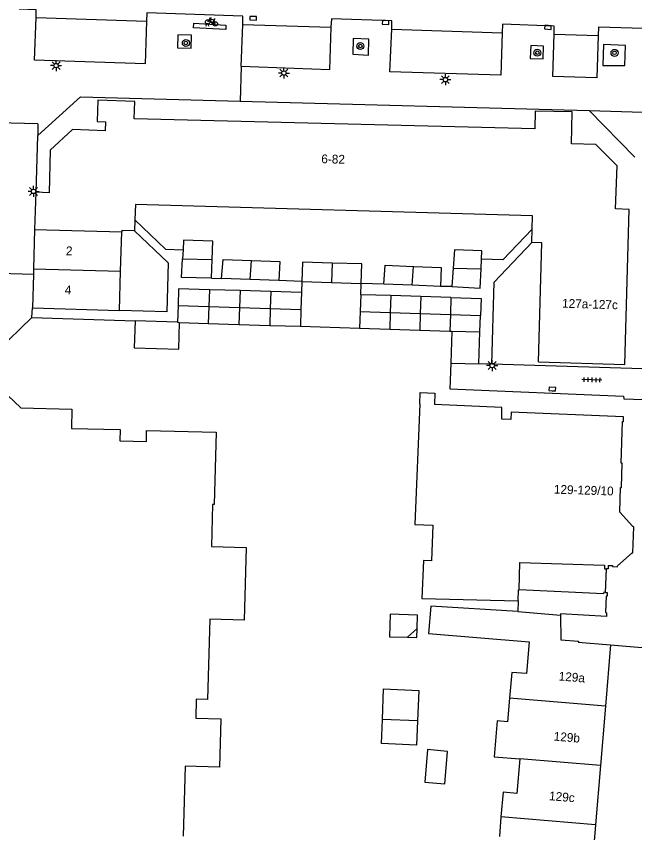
# Model space of a CAD drawing. Extents: x 132998 to 136004, y 396998 to 398512.
# Drawn here: x 134538.1 to 134608.1, y 397143.9 to 397236.4 of the extents above; entities that cross this region are included whole.
import ezdxf

# ---------------------------------------------------------------- set-up
doc = ezdxf.new("R2010")
doc.units = 0
for name, color, linetype in [('gg-afsc-erfafscheiding', 7, 'Continuous'), ('gg-afsc-hekwerk', 7, 'Continuous'), ('gg-afsc-muur', 7, 'Continuous'), ('gg-anno-huisnummerreeks BGT', 7, 'Continuous'), ('gg-bbg-bijgebouw', 7, 'Continuous'), ('gg-bbg-gedigitaliseerde bebouwing', 7, 'Continuous'), ('gg-bbg-gedigitaliseerde bijgebouw', 7, 'Continuous'), ('gg-bbg-hoofdgebouw', 7, 'Continuous'), ('gg-bbg-luifel en loopbrug', 7, 'Continuous'), ('gg-bbg-tussenscheiding', 7, 'Continuous'), ('gg-knt-verharding', 7, 'Continuous'), ('gg-knt-verharding nz', 7, 'Continuous'), ('gt-grn-weggrens', 7, 'Continuous'), ('gt-symb-boom', 7, 'Continuous'), ('gt-symb-fietsenrek', 7, 'Continuous'), ('gt-symb-kolk', 7, 'Continuous'), ('gt-symb-lichtmast', 7, 'Continuous'), ('gt-symb-tegel verharding', 7, 'Continuous')]:
    doc.layers.add(name, color=color, linetype=linetype)

# ---------------------------------------------------------------- blocks, each defined once
blk = doc.blocks.new('gt0-TEG1')
at = {"layer": 'gt-symb-tegel verharding'}
for p, q in [((-1.125, 0), (1.125, 0)), ((-0.9, -0.25), (-0.9, 0.25)), ((-0.45, -0.25), (-0.45, 0.25)), ((0, -0.25), (0, 0.25)), ((0.45, -0.25), (0.45, 0.25)), ((0.9, -0.25), (0.9, 0.25))]:
    blk.add_line(p, q, dxfattribs=at)
blk = doc.blocks.new('gt0-LMAST')
at = {"layer": 'gt-symb-lichtmast'}
for p, q in [((-0.182, 0.173), (-0.447, 0.438)), ((-0.005, 0.246), (-0.005, 0.621)), ((0.172, 0.173), (0.437, 0.438)), ((-0.255, -0.004), (-0.63, -0.004)), ((-0.182, -0.181), (-0.447, -0.446)), ((-0.005, -0.254), (-0.005, -0.629)), ((0.437, -0.446), (0.172, -0.181)), ((0.245, -0.004), (0.62, -0.004))]:
    blk.add_line(p, q, dxfattribs=at)
blk.add_circle((-0.005, -0.004), 0.25, dxfattribs=at)
blk = doc.blocks.new('gt0-KOLK')
at = {"layer": 'gt-symb-kolk'}
blk.add_lwpolyline([(0, 0), (0.375, 0), (0.375, 0.4), (-0.375, 0.4), (-0.375, 0), (0, 0)], dxfattribs=at)
blk = doc.blocks.new('gt0-BOOM')
at = {"layer": 'gt-symb-boom'}
for radius in [0.4, 0.2]:
    blk.add_circle((0, 0), radius, dxfattribs=at)
blk = doc.blocks.new('gt0-FREK')
at = {"layer": 'gt-symb-fietsenrek'}
for p, q in [((0.259, 0.762), (0.294, 0.823)), ((0.54, 0.335), (0.259, 0.762)), ((0.294, 0.823), (0.767, 0.714)), ((0.767, 0.714), (0.54, 0.335)), ((0.757, 0.841), (0.866, 0.816)), ((0.767, 0.714), (0.84, 0.822)), ((0.895, 0.252), (0.767, 0.714))]:
    blk.add_line(p, q, dxfattribs=at)
for points in [[(0.294, 0.823), (0.36, 0.937), (0.452, 0.935)], [(-0.124, 0), (-0.047, 0.312), (0.053, 0.312), (0.12, 0)], [(0.036, 0.476), (0.228, 0.708), (0.259, 0.762)], [(0.54, 0.335), (0.555, 0.305), (0.895, 0.252)]]:
    blk.add_lwpolyline(points, dxfattribs=at)
for centre in [(0.036, 0.476), (0.895, 0.252)]:
    blk.add_circle(centre, 0.252, dxfattribs=at)

msp = doc.modelspace()

# ---------------------------------------------------------------- linework, layer by layer
at = {"layer": 'gg-afsc-erfafscheiding'}
for p, q in [((134560.172, 397206.73), (134561.311, 397206.673)), ((134570.41, 397206.354), (134567.785, 397206.446)), ((134579.712, 397206.051), (134577.122, 397206.126)), ((134587.384, 397205.768), (134586.126, 397205.765)), ((134604.807, 397171.101), (134604.909, 397173.764))]:
    msp.add_line(p, q, dxfattribs=at)
for points in [[(134551.489, 397213.314), (134554.963, 397210), (134556.942, 397209.943)], [(134551.454, 397212.095), (134555.269, 397208.456), (134555.108, 397202.908), (134549.736, 397203.064)], [(134596.512, 397212.276), (134593.191, 397208.795), (134590.768, 397208.865)], [(134591.915, 397196.956), (134592.185, 397206.271), (134596.469, 397210.762)]]:
    msp.add_lwpolyline(points, dxfattribs=at)
at = {"layer": 'gg-afsc-hekwerk'}
for p, q in [((134539.82, 397202.27), (134539.87, 397203.34)), ((134530.848, 397193.574), (134539.82, 397202.27))]:
    msp.add_line(p, q, dxfattribs=at)
at = {"layer": 'gg-afsc-muur'}
for p, q in [((134539.82, 397202.27), (134551.513, 397201.899)), ((134605.38, 397165.14), (134613.428, 397164.482))]:
    msp.add_line(p, q, dxfattribs=at)
at = {"layer": 'gg-bbg-bijgebouw'}
for p, q in [((134587.28, 397197.1), (134590.47, 397197)), ((134594.92, 397170.129), (134594.89, 397168.944))]:
    msp.add_line(p, q, dxfattribs=at)
for points in [[(134604.807, 397171.101), (134604.605, 397171.117), (134604.596, 397170.941), (134595.022, 397171.401)], [(134604.807, 397171.101), (134605.006, 397171.09), (134604.987, 397170.663), (134604.89, 397170.666), (134604.831, 397168.799), (134604.929, 397168.792), (134604.909, 397168.367), (134599.723, 397168.665), (134599.714, 397168.514)]]:
    msp.add_lwpolyline(points, dxfattribs=at)
at = {"layer": 'gg-bbg-gedigitaliseerde bebouwing'}
for p, q in [((134551.489, 397213.314), (134551.454, 397212.095)), ((134549.862, 397207.503), (134549.989, 397211.953)), ((134596.469, 397210.762), (134596.512, 397212.276)), ((134549.736, 397203.064), (134549.862, 397207.503)), ((134539.87, 397203.34), (134549.736, 397203.064)), ((134594.89, 397168.944), (134585.028, 397169.549)), ((134593.943, 397159.098), (134593.723, 397156.434)), ((134592.968, 397145.648), (134592.783, 397143.413))]:
    msp.add_line(p, q, dxfattribs=at)
for points in [[(134596.512, 397212.276), (134596.555, 397213.79), (134551.539, 397215.072), (134551.489, 397213.314)], [(134551.454, 397212.095), (134549.994, 397212.137), (134549.989, 397211.953)], [(134597.22, 397197.22), (134597.598, 397210.73), (134596.469, 397210.762)], [(134583.767, 397192.455), (134583.82, 397193.74), (134585.477, 397193.689), (134585.423, 397192.387)], [(134583.767, 397192.455), (134583.205, 397178.785), (134585.23, 397178.713), (134585.086, 397174.687), (134584.187, 397174.719), (134584.01, 397170.406)], [(134594.077, 397190.698), (134593.071, 397190.73), (134593.081, 397192.072), (134585.423, 397192.387)], [(134606.865, 397190.999), (134594.11, 397191.523), (134594.077, 397190.698)], [(134585.028, 397169.549), (134584.771, 397166.441), (134596.151, 397165.499), (134595.852, 397161.888), (134594.186, 397162.026), (134593.943, 397159.098)], [(134593.723, 397156.434), (134592.527, 397156.533), (134592.191, 397152.468), (134595.102, 397152.227)], [(134595.102, 397152.227), (134594.778, 397148.306), (134593.199, 397148.436), (134592.968, 397145.648)]]:
    msp.add_lwpolyline(points, dxfattribs=at)
at = {"layer": 'gg-bbg-gedigitaliseerde bijgebouw'}
for p, q in [((134556.942, 397209.943), (134556.882, 397208.918)), ((134560.172, 397206.73), (134560.237, 397208.821)), ((134590.719, 397207.765), (134590.768, 397208.865)), ((134587.539, 397207.858), (134587.384, 397205.768)), ((134564.548, 397206.56), (134561.311, 397206.673)), ((134567.785, 397206.446), (134564.548, 397206.56)), ((134570.41, 397206.354), (134570.37, 397205.084)), ((134577.082, 397204.844), (134577.122, 397206.126)), ((134563.408, 397205.303), (134559.926, 397205.412)), ((134566.889, 397205.193), (134563.408, 397205.303)), ((134570.37, 397205.084), (134566.889, 397205.193)), ((134582.919, 397205.908), (134579.712, 397206.051)), ((134586.126, 397205.765), (134582.919, 397205.908)), ((134580.488, 397204.737), (134577.082, 397204.844)), ((134583.895, 397204.631), (134580.488, 397204.737)), ((134587.301, 397204.524), (134583.895, 397204.631)), ((134556.386, 397203.635), (134556.327, 397201.748)), ((134590.586, 397200.628), (134590.645, 397202.471)), ((134556.327, 397201.748), (134551.513, 397201.899)), ((134556.55, 397201.688), (134559.796, 397201.586)), ((134559.796, 397201.586), (134563.278, 397201.477)), ((134563.278, 397201.477), (134566.759, 397201.368)), ((134566.759, 397201.368), (134570.24, 397201.259)), ((134570.24, 397201.259), (134576.953, 397201.048)), ((134576.953, 397201.048), (134580.359, 397200.941)), ((134580.359, 397200.941), (134583.766, 397200.835)), ((134583.766, 397200.835), (134587.172, 397200.728)), ((134587.172, 397200.728), (134587.389, 397200.721)), ((134587.389, 397200.721), (134587.28, 397197.1)), ((134590.47, 397197), (134590.586, 397200.628)), ((134582.388, 397166.014), (134583.478, 397167)), ((134583.526, 397156.542), (134579.529, 397156.705)), ((134586.893, 397153.067), (134584.636, 397153.299))]:
    msp.add_line(p, q, dxfattribs=at)
for points in [[(134560.237, 397208.821), (134560.302, 397210.911), (134557.006, 397211.024), (134556.942, 397209.943)], [(134590.768, 397208.865), (134590.811, 397209.835), (134587.694, 397209.948), (134587.539, 397207.858)], [(134560.172, 397206.73), (134556.756, 397206.784), (134556.882, 397208.918)], [(134561.311, 397206.673), (134561.496, 397208.823), (134564.703, 397208.71)], [(134564.703, 397208.71), (134567.91, 397208.596), (134567.785, 397206.446)], [(134573.835, 397208.431), (134570.478, 397208.536), (134570.41, 397206.354)], [(134577.122, 397206.126), (134577.191, 397208.326), (134573.835, 397208.431)], [(134579.712, 397206.051), (134579.838, 397208.201), (134583.074, 397208.055)], [(134583.074, 397208.055), (134586.191, 397207.915), (134586.126, 397205.765)], [(134587.384, 397205.768), (134590.621, 397205.595), (134590.719, 397207.765)], [(134559.926, 397205.412), (134556.445, 397205.521), (134556.386, 397203.635)], [(134587.301, 397204.524), (134590.707, 397204.417), (134590.645, 397202.471)], [(134551.513, 397201.899), (134551.417, 397198.824), (134556.455, 397198.666), (134556.55, 397201.688)], [(134583.478, 397167), (134583.519, 397168.531), (134580.402, 397168.616), (134580.333, 397166.069), (134582.388, 397166.014)], [(134583.526, 397156.542), (134583.414, 397153.789), (134579.417, 397153.952), (134579.529, 397156.705)], [(134584.636, 397153.299), (134584.328, 397149.584), (134586.59, 397149.397), (134586.893, 397153.067)]]:
    msp.add_lwpolyline(points, dxfattribs=at)
at = {"layer": 'gg-bbg-hoofdgebouw'}
for p, q in [((134540.25, 397216.45), (134540.128, 397212.241)), ((134540.128, 397212.241), (134539.999, 397207.792)), ((134539.98, 397207.129), (134539.87, 397203.34)), ((134539.999, 397207.792), (134539.98, 397207.129)), ((134584.01, 397170.406), (134594.92, 397170.129)), ((134605.38, 397165.14), (134604.806, 397158.2)), ((134604.806, 397158.2), (134604.249, 397151.47)), ((134604.249, 397151.47), (134603.693, 397144.76))]:
    msp.add_line(p, q, dxfattribs=at)
for points in [[(134600.951, 397221.947), (134601.023, 397225.557), (134596.842, 397225.662), (134596.811, 397223.664), (134551.398, 397224.768), (134551.461, 397226.763), (134547.281, 397226.881), (134547.197, 397224.489), (134548.148, 397224.45), (134548.112, 397223.43)], [(134548.112, 397223.43), (134544.4, 397223.56), (134541.88, 397221.23), (134541.78, 397216.39), (134540.25, 397216.45)], [(134597.22, 397197.22), (134607, 397196.94), (134607.51, 397214.51), (134605.93, 397214.58), (134606.12, 397219.46), (134603.72, 397221.89), (134600.951, 397221.947)], [(134530.848, 397193.574), (134537.093, 397193.402), (134538.572, 397192.036), (134544.353, 397191.883), (134544.296, 397189.693), (134549.827, 397189.556), (134549.796, 397188.291), (134552.785, 397188.217), (134552.815, 397189.467), (134560.696, 397189.258), (134560.473, 397181.054), (134560.283, 397181.059), (134560.153, 397176.283), (134564.09, 397176.176), (134563.866, 397167.952), (134559.969, 397168.058), (134559.722, 397158.965), (134558.433, 397159), (134558.374, 397156.841), (134561.212, 397156.764), (134561.063, 397151.298), (134557.166, 397151.404), (134556.95, 397143.47)], [(134605.126, 397174.158), (134605.601, 397174.143), (134605.601, 397174.033), (134606.151, 397174.01), (134606.156, 397174.12), (134607.823, 397175.575), (134607.926, 397175.575), (134608.015, 397178.546), (134607.915, 397178.549), (134606.428, 397180.188), (134606.514, 397182.996), (134606.638, 397182.988), (134606.703, 397185.75), (134606.593, 397185.752), (134606.735, 397190.452), (134606.848, 397190.452), (134606.865, 397190.999)], [(134595.022, 397171.401), (134595.1, 397174.476), (134604.701, 397174.172), (134604.688, 397173.766), (134604.909, 397173.764)], [(134605.126, 397174.158), (134605.109, 397173.763), (134604.909, 397173.764)], [(134599.714, 397168.514), (134599.768, 397165.715), (134601.742, 397165.551), (134601.732, 397165.442), (134605.38, 397165.14)], [(134603.693, 397144.76), (134603.12, 397137.83), (134596.9, 397138.23), (134596.66, 397136.16)]]:
    msp.add_lwpolyline(points, dxfattribs=at)
at = {"layer": 'gg-bbg-luifel en loopbrug'}
for points in [[(134582.388, 397166.014), (134583.451, 397165.986), (134583.478, 397167)], [(134579.529, 397156.705), (134579.669, 397160.147), (134583.666, 397159.984), (134583.526, 397156.542)]]:
    msp.add_lwpolyline(points, dxfattribs=at)
at = {"layer": 'gg-bbg-tussenscheiding'}
for p, q in [((134540.128, 397212.241), (134549.989, 397211.953)), ((134556.882, 397208.918), (134560.237, 397208.821)), ((134564.548, 397206.56), (134564.703, 397208.71)), ((134573.835, 397208.431), (134573.766, 397206.24)), ((134582.919, 397205.908), (134583.074, 397208.055)), ((134539.999, 397207.792), (134549.862, 397207.503)), ((134587.539, 397207.858), (134590.719, 397207.765)), ((134570.41, 397206.354), (134573.766, 397206.24)), ((134573.766, 397206.24), (134577.122, 397206.126)), ((134559.926, 397205.412), (134559.862, 397203.516)), ((134563.408, 397205.303), (134563.343, 397203.398)), ((134566.889, 397205.193), (134566.824, 397203.28)), ((134570.37, 397205.084), (134570.305, 397203.162)), ((134577.082, 397204.844), (134577.017, 397202.934)), ((134580.488, 397204.737), (134580.423, 397202.818)), ((134583.895, 397204.631), (134583.829, 397202.702)), ((134587.301, 397204.524), (134587.235, 397202.587)), ((134556.386, 397203.635), (134559.862, 397203.516)), ((134559.862, 397203.516), (134559.796, 397201.586)), ((134559.862, 397203.516), (134563.343, 397203.398)), ((134563.343, 397203.398), (134563.278, 397201.477)), ((134563.343, 397203.398), (134566.824, 397203.28)), ((134566.824, 397203.28), (134566.759, 397201.368)), ((134566.824, 397203.28), (134570.305, 397203.162)), ((134570.305, 397203.162), (134570.24, 397201.259)), ((134577.017, 397202.934), (134576.953, 397201.048)), ((134577.017, 397202.934), (134580.423, 397202.818)), ((134580.423, 397202.818), (134580.359, 397200.941)), ((134580.423, 397202.818), (134583.829, 397202.702)), ((134583.829, 397202.702), (134583.766, 397200.835)), ((134583.829, 397202.702), (134587.235, 397202.587)), ((134587.235, 397202.587), (134587.172, 397200.728)), ((134587.235, 397202.587), (134590.645, 397202.471)), ((134556.327, 397201.748), (134556.55, 397201.688)), ((134587.389, 397200.721), (134590.586, 397200.628)), ((134594.89, 397168.944), (134599.714, 397168.514)), ((134604.806, 397158.2), (134593.943, 397159.098)), ((134604.249, 397151.47), (134595.102, 397152.227)), ((134603.693, 397144.76), (134592.968, 397145.648))]:
    msp.add_line(p, q, dxfattribs=at)
msp.add_lwpolyline([(134594.92, 397170.129), (134594.952, 397171.403), (134595.022, 397171.401)], dxfattribs=at)
at = {"layer": 'gg-knt-verharding'}
for p, q in [((134563.708, 397235.485), (134563.707, 397236.434)), ((134563.544, 397230.698), (134563.708, 397235.485)), ((134563.4, 397226.774), (134602.98, 397225.71)), ((134602.98, 397225.71), (134608.119, 397220.455)), ((134540.491, 397224.219), (134529.49, 397224.47)), ((134540.491, 397224.219), (134540.498, 397222.884)), ((134591.915, 397196.956), (134590.47, 397197)), ((134609.01, 397196.43), (134591.915, 397196.956))]:
    msp.add_line(p, q, dxfattribs=at)
for points in [[(134540.299, 397236.258), (134540.296, 397237.145), (134538.387, 397237.2)], [(134563.707, 397236.434), (134552.837, 397236.783), (134552.787, 397235.856)], [(134552.787, 397235.856), (134552.632, 397231.017), (134540.122, 397231.431), (134540.299, 397236.258)], [(134580.594, 397234.944), (134580.604, 397235.878), (134573.772, 397236.109), (134573.687, 397235.173)], [(134573.687, 397235.173), (134573.542, 397230.331), (134563.544, 397230.698)], [(134593.109, 397234.543), (134592.951, 397229.748), (134580.368, 397230.118), (134580.594, 397234.944)], [(134599.002, 397234.369), (134599.01, 397235.304), (134593.144, 397235.517), (134593.109, 397234.543)], [(134616.765, 397234.787), (134604.037, 397235.168), (134603.973, 397234.218)], [(134557.915, 397234.249), (134556.352, 397234.302), (134556.295, 397232.842), (134557.88, 397232.785), (134557.915, 397234.249)], [(134576.164, 397232.113), (134577.949, 397231.998), (134577.998, 397233.829), (134576.229, 397233.877), (134576.164, 397232.113)], [(134603.973, 397234.218), (134603.836, 397229.423), (134598.833, 397229.571), (134599.002, 397234.369)], [(134596.275, 397231.637), (134597.766, 397231.569), (134597.795, 397233.038), (134596.345, 397233.081), (134596.275, 397231.637)], [(134606.991, 397230.834), (134607.068, 397233.079), (134604.581, 397233.194), (134604.514, 397230.83), (134606.991, 397230.834)], [(134540.498, 397222.884), (134545.33, 397227.26), (134563.4, 397226.774)], [(134540.498, 397222.884), (134540.45, 397222.84), (134540.25, 397216.45)], [(134539.98, 397207.129), (134534.802, 397207.28), (134534.68, 397203.99)], [(134587.28, 397197.1), (134587.19, 397194.17), (134606.84, 397193.35), (134606.89, 397193.03), (134621.22, 397192.54)]]:
    msp.add_lwpolyline(points, dxfattribs=at)
at = {"layer": 'gg-knt-verharding nz'}
for p, q in [((134540.299, 397236.258), (134552.787, 397235.856)), ((134563.708, 397235.485), (134573.687, 397235.173)), ((134580.594, 397234.944), (134593.109, 397234.543)), ((134599.002, 397234.369), (134603.973, 397234.218))]:
    msp.add_line(p, q, dxfattribs=at)
msp.add_lwpolyline([(134558.145, 397235.114), (134558.161, 397235.614), (134561.795, 397235.399), (134561.779, 397234.899), (134558.145, 397235.114)], dxfattribs=at)
at = {"layer": 'gt-grn-weggrens'}
for p, q in [((134563.544, 397230.698), (134563.4, 397226.774)), ((134602.98, 397225.71), (134611.481, 397225.482))]:
    msp.add_line(p, q, dxfattribs=at)

# ---------------------------------------------------------------- block references
at = {"layer": 'gt-symb-boom'}
for p in [(134557.262, 397233.376), (134577.023, 397233.031), (134597.081, 397232.274), (134605.837, 397232.257)]:
    msp.add_blockref('gt0-BOOM', p, dxfattribs=at)
at = {"layer": 'gt-symb-fietsenrek'}
msp.add_blockref('gt0-FREK', (134559.701, 397235.289), dxfattribs=at)
at = {"layer": 'gt-symb-kolk'}
for p, rotation in [((134564.903, 397236.38), 178.56790381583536), ((134579.9, 397235.913), 177.13473427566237), ((134598.3, 397235.347), 176.55950512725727), ((134598.778, 397193.95), -2.8652657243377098)]:
    msp.add_blockref('gt0-KOLK', p, dxfattribs=dict(at, rotation=rotation))
at = {"layer": 'gt-symb-lichtmast'}
for p in [(134542.563, 397230.818), (134568.373, 397229.973), (134586.679, 397229.228), (134540.003, 397216.554), (134591.976, 397196.819)]:
    msp.add_blockref('gt0-LMAST', p, dxfattribs=at)
at = {"layer": 'gt-symb-tegel verharding', "rotation": 178.39613722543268}
msp.add_blockref('gt0-TEG1', (134603.257, 397195.197), dxfattribs=at)

# ---------------------------------------------------------------- texts
at = {"layer": 'gg-anno-huisnummerreeks BGT'}
for s, rotation, p in [('6-82', 358.6, (134572.597, 397219.751)), ('2', 358.3, (134543.657, 397209.322)), ('4', 358.3, (134543.529, 397204.903)), ('127a-127c', 358.3, (134599.883, 397203.378)), ('129-129/10', 358.2, (134598.954, 397182.297)), ('129a', 355.3, (134599.475, 397161.122)), ('129b', 355.3, (134598.911, 397154.306)), ('129c', 355.2, (134598.391, 397147.547))]:
    msp.add_text(s, height=1, rotation=rotation, dxfattribs=at).set_placement(p)

doc.saveas('drawing.dxf')
